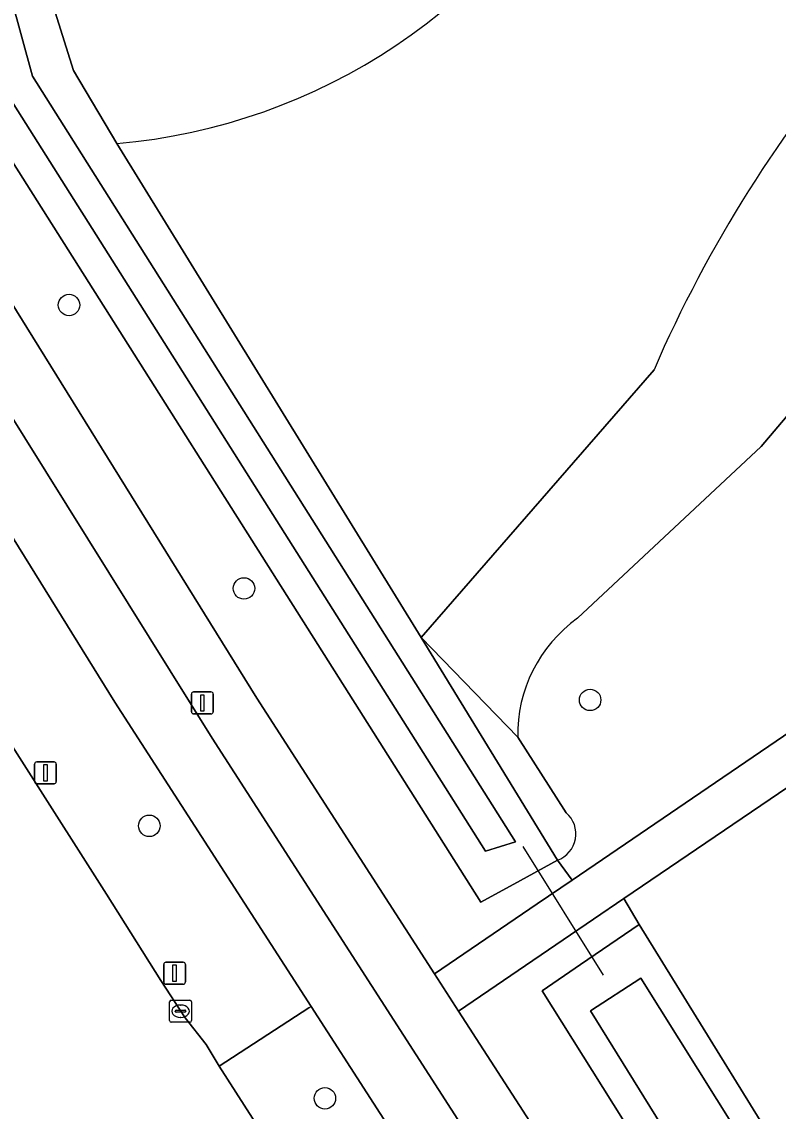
# Model space of a CAD drawing. Extents: x 159352 to 160617, y 385888 to 387323.
# Drawn here: x 159987.66 to 160022.13, y 386170.95 to 386220.6 of the extents above; entities that cross this region are included whole.
import ezdxf

# ---------------------------------------------------------------- set-up
doc = ezdxf.new("R2010")
doc.units = 0
for name, color, linetype in [('IMGEO_Berm_groen', 7, 'Continuous'), ('IMGEO_Boom', 7, 'Continuous'), ('IMGEO_Duiker', 7, 'Continuous'), ('IMGEO_Fietspad_gesloten', 7, 'Continuous'), ('IMGEO_Groenvoorziening', 7, 'Continuous'), ('IMGEO_Kolk', 7, 'Continuous'), ('IMGEO_Lichtmast', 7, 'Continuous'), ('IMGEO_Oever', 7, 'Continuous'), ('IMGEO_Rijbaan_lokaal_gesloten', 7, 'Continuous'), ('IMGEO_Verkeersbordpaal', 7, 'Continuous'), ('IMGEO_Voetpad_halfverhard', 7, 'Continuous'), ('IMGEO_Voetpad_open', 7, 'Continuous'), ('IMGEO_Waterloop', 7, 'Continuous')]:
    doc.layers.add(name, color=color, linetype=linetype)

msp = doc.modelspace()

# ---------------------------------------------------------------- linework, layer by layer
at = {"layer": 'IMGEO_Berm_groen'}
msp.add_lwpolyline([(159981.966, 386205.582), (159976.641, 386214.468), (159972.23, 386211.856), (159974.322, 386208.312), (159978.989, 386200.78), (159981.573, 386196.369), (159984.111, 386192.466), (159991.522, 386180.832), (159993.994, 386176.908), (159995.105, 386175.207), (159996.068, 386173.995), (159996.653, 386172.997), (160000.745, 386175.66), (160000.845, 386175.724), (159991.911, 386189.593)], close=True, dxfattribs=at)
msp.add_lwpolyline([(160030.731, 386145.597), (160011.377, 386176.438), (160013.126, 386177.633), (160015.799, 386179.457), (160015.102, 386180.635), (160012.328, 386178.751), (160007.564, 386175.508), (160031.646, 386138.245), (160032.447, 386140.58), (160034.771, 386139.832), (160034.115, 386137.729), (160037.641, 386139.134), (160040.226, 386140.145), (160041.122, 386140.57), (160048.559, 386145.215), (160071.332, 386159.321), (160094.551, 386173.741), (160134.089, 386198.292)], dxfattribs=at)
at = {"layer": 'IMGEO_Boom'}
for centre in [(159989.818, 386207.691), (159997.787, 386194.774), (160013.561, 386189.693), (159993.473, 386183.954), (160001.476, 386171.536)]:
    msp.add_circle(centre, 0.489, dxfattribs=at)
at = {"layer": 'IMGEO_Duiker'}
msp.add_lwpolyline([(160010.488, 386183.006), (160014.158, 386177.145)], dxfattribs=at)
at = {"layer": 'IMGEO_Fietspad_gesloten'}
for points in [[(159996.337, 386187.943), (159981.17, 386212.254), (159979.099, 386215.818), (159976.641, 386214.468), (159981.966, 386205.582), (159991.911, 386189.593), (160000.845, 386175.724), (160009.366, 386162.498), (160026.835, 386135.382), (160029.004, 386131.938), (160025.522, 386129.928), (160025.111, 386129.66)], [(160028.878, 386137.436), (159996.337, 386187.943)]]:
    msp.add_lwpolyline(points, dxfattribs=at)
at = {"layer": 'IMGEO_Groenvoorziening'}
for points in [[(159979.748, 386230.508), (159979.308, 386231.199), (159976.406, 386229.417), (159975.278, 386228.747), (159974.874, 386228.487), (159983.734, 386213.349), (159998.37, 386189.769), (160006.471, 386177.203), (160011.154, 386180.395), (160012.745, 386181.479), (160012.075, 386182.386), (160010.392, 386181.462), (160008.578, 386180.468), (159982.333, 386221.973), (159979.618, 386226.315), (159978.485, 386228.154)], [(159989.017, 386221.57), (159990.022, 386218.375), (159991.999, 386215.052)], [(159991.999, 386215.052), (160005.864, 386192.541), (160016.472, 386204.738)], [(160012.983, 386193.413), (160021.351, 386201.25), (160025.415, 386206.023)], [(160023.916, 386201.44), (160025.218, 386204.141), (160025.817, 386205.934), (160025.415, 386206.023), (160021.351, 386201.25), (160012.983, 386193.413)], [(160016.472, 386204.738), (160005.864, 386192.541), (160010.262, 386187.994)], [(160012.475, 386184.551), (160010.262, 386187.994), (160005.864, 386192.541), (160012.075, 386182.386)], [(160012.075, 386182.386), (160012.745, 386181.479), (160025.476, 386190.15)], [(160010.262, 386187.994), (160012.475, 386184.551)], [(160024.156, 386184.11), (160023.001, 386186), (160015.102, 386180.635), (160015.799, 386179.457), (160024.108, 386165.999), (160024.696, 386166.362), (160025.221, 386165.511), (160024.634, 386165.149), (160035.044, 386148.287), (160054.93, 386160.511), (160058.382, 386162.597), (160057.917, 386163.35), (160058.768, 386163.875), (160059.237, 386163.115), (160064.28, 386166.163), (160086.985, 386179.888)]]:
    msp.add_lwpolyline(points, dxfattribs=at)
for centre, radius, start, end in [((159989.634, 386242.089), 27.14, 274.9984, 332.5046), ((159989.634, 386242.089), 27.14, 274.9984, 332.5046), ((160071.515, 386180.888), 59.988, 138.93235, 156.57291), ((160071.515, 386180.888), 59.988, 138.93235, 156.57291), ((160016.787, 386188.11), 6.526, 125.6533, 181.0222), ((160016.787, 386188.11), 6.526, 125.6533, 181.0222), ((160011.634, 386183.587), 1.279, 290.1607, 48.9037), ((160011.634, 386183.587), 1.279, 290.1607, 48.9037)]:
    msp.add_arc(centre, radius, start, end, dxfattribs=at)
at = {"layer": 'IMGEO_Kolk'}
for p, q in [((159994.401, 386175.079), (159994.401, 386175.931)), ((159994.476, 386176.005), (159995.328, 386176.005)), ((159994.703, 386175.548), (159995.101, 386175.548)), ((159994.889, 386175.785), (159994.914, 386175.785)), ((159995.402, 386175.931), (159995.402, 386175.079)), ((159994.66, 386175.499), (159994.66, 386175.511)), ((159995.098, 386175.462), (159994.7, 386175.462)), ((159994.912, 386175.225), (159994.887, 386175.225)), ((159995.144, 386175.511), (159995.144, 386175.499)), ((159995.328, 386175.005), (159994.476, 386175.005))]:
    msp.add_line(p, q, dxfattribs=at)
for points in [[(159994.401, 386175.079), (159994.401, 386175.931)], [(159994.476, 386176.005), (159995.328, 386176.005)], [(159995.402, 386175.931), (159995.402, 386175.079)], [(159995.328, 386175.005), (159994.476, 386175.005)]]:
    msp.add_lwpolyline(points, dxfattribs=at)
for centre, radius, start, end in [((159994.478, 386175.929), 0.0765, 91.552, 178.448), ((159994.478, 386175.929), 0.0765, 91.552, 178.448), ((159994.7, 386175.508), 0.0403, 85.8775, 175.7526), ((159995.105, 386175.51), 0.0386, 1.7309, 96.639), ((159995.326, 386175.929), 0.0765, 1.552, 88.448), ((159995.326, 386175.929), 0.0765, 1.552, 88.448), ((159994.478, 386175.081), 0.0765, 181.552, 268.448), ((159994.478, 386175.081), 0.0765, 181.552, 268.448), ((159994.697, 386175.498), 0.0366, 178.938, 274.7102), ((159995.101, 386175.505), 0.043, 264.8664, 352.4533), ((159995.326, 386175.081), 0.0765, 271.552, 358.448), ((159995.326, 386175.081), 0.0765, 271.552, 358.448)]:
    msp.add_arc(centre, radius, start, end, dxfattribs=at)
for centre, major_axis, ratio, start_param, end_param in [((159994.888, 386175.505), (-0.387, 0.002), 0.722429, 4.712389, 7.853982), ((159994.913, 386175.505), (-0.39, 0.002), 0.717154, 1.570796, 4.712389)]:
    msp.add_ellipse(centre, major_axis=major_axis, ratio=ratio, start_param=start_param, end_param=end_param, dxfattribs=at)
at = {"layer": 'IMGEO_Lichtmast'}
for p, q in [((159995.395, 386189.155), (159995.395, 386189.955)), ((159995.395, 386189.955), (159995.395, 386189.155)), ((159995.495, 386190.055), (159996.285, 386190.055)), ((159996.285, 386190.055), (159995.495, 386190.055)), ((159996.385, 386189.955), (159996.385, 386189.155)), ((159996.385, 386189.155), (159996.385, 386189.955)), ((159996.285, 386189.055), (159995.495, 386189.055)), ((159995.495, 386189.055), (159996.285, 386189.055)), ((159994.132, 386176.837), (159994.132, 386177.637)), ((159994.132, 386177.637), (159994.132, 386176.837)), ((159994.232, 386177.737), (159995.022, 386177.737)), ((159995.022, 386177.737), (159994.232, 386177.737)), ((159995.122, 386177.637), (159995.122, 386176.837)), ((159995.122, 386176.837), (159995.122, 386177.637)), ((159995.022, 386176.737), (159994.232, 386176.737)), ((159994.232, 386176.737), (159995.022, 386176.737))]:
    msp.add_line(p, q, dxfattribs=at)
for points in [[(159995.815, 386189.93), (159995.965, 386189.93), (159995.965, 386189.18), (159995.815, 386189.18), (159995.815, 386189.93)], [(159994.552, 386177.612), (159994.702, 386177.612), (159994.702, 386176.862), (159994.552, 386176.862), (159994.552, 386177.612)]]:
    msp.add_lwpolyline(points, dxfattribs=at)
for centre, start, end in [((159995.495, 386189.955), 90, 180), ((159995.495, 386189.955), 90, 180), ((159996.285, 386189.955), 0, 90), ((159996.285, 386189.955), 360, 90), ((159995.495, 386189.155), 180, 270), ((159995.495, 386189.155), 180, 270), ((159996.285, 386189.155), 270, 0), ((159996.285, 386189.155), 270, 0), ((159994.232, 386177.637), 90, 180), ((159994.232, 386177.637), 90, 180), ((159995.022, 386177.637), 0, 90), ((159995.022, 386177.637), 360, 90), ((159994.232, 386176.837), 180, 270), ((159994.232, 386176.837), 180, 270), ((159995.022, 386176.837), 270, 0), ((159995.022, 386176.837), 270, 0)]:
    msp.add_arc(centre, 0.1, start, end, dxfattribs=at)
at = {"layer": 'IMGEO_Oever'}
for points in [[(159978.485, 386228.154), (159979.618, 386226.315), (159982.333, 386221.973), (160008.578, 386180.468), (160010.392, 386181.462), (160012.075, 386182.386), (160005.864, 386192.541), (159991.999, 386215.052), (159990.022, 386218.375), (159989.017, 386221.57), (159983.84, 386229.468), (159982.762, 386230.551)], [(160037.16, 386143.726), (160130.035, 386201.916), (160128.759, 386203.695), (160127.705, 386205.165), (160117.366, 386198.798), (160086.985, 386179.888), (160064.28, 386166.163), (160059.237, 386163.115), (160059.608, 386162.514), (160058.758, 386161.989), (160058.382, 386162.597), (160054.93, 386160.511), (160035.044, 386148.287), (160024.634, 386165.149), (160023.86, 386164.671), (160023.335, 386165.521), (160024.108, 386165.999), (160015.799, 386179.457)], [(160015.799, 386179.457), (160013.126, 386177.633), (160011.377, 386176.438), (160030.731, 386145.597)]]:
    msp.add_lwpolyline(points, dxfattribs=at)
for points in [[(159980.324, 386227.864), (159982.239, 386228.928), (159987.175, 386221.694), (159988.154, 386218.119), (160010.154, 386183.226), (160008.792, 386182.8)], [(160013.579, 386175.523), (160015.877, 386177.013), (160024.451, 386163.311), (160034.196, 386146.63), (160063.983, 386164.502), (160126.877, 386202.8), (160127.494, 386201.768), (160099.1, 386183.96), (160036.164, 386145.3), (160034.973, 386144.428), (160033.547, 386144.853), (160031.951, 386145.874)]]:
    msp.add_lwpolyline(points, close=True, dxfattribs=at)
at = {"layer": 'IMGEO_Rijbaan_lokaal_gesloten'}
for points in [[(159996.653, 386172.997), (159996.068, 386173.995), (159995.105, 386175.207), (159993.994, 386176.908), (159991.522, 386180.832), (159984.111, 386192.466), (159981.573, 386196.369), (159978.989, 386200.78), (159974.322, 386208.312), (159972.23, 386211.856), (159969.579, 386210.193), (159969.826, 386209.8), (159970.898, 386208.044)], [(160002.26, 386153.207), (160002.739, 386152.299), (160016.969, 386130.072), (160022.253, 386133.14), (160016.708, 386141.806), (160016.021, 386142.855), (160008.462, 386154.489), (160006.407, 386157.594), (160005.811, 386158.866), (160005.112, 386159.79), (159996.653, 386172.997)]]:
    msp.add_lwpolyline(points, dxfattribs=at)
at = {"layer": 'IMGEO_Verkeersbordpaal'}
for p, q in [((159988.244, 386185.97), (159988.244, 386186.77)), ((159988.244, 386186.77), (159988.244, 386185.97)), ((159988.344, 386186.87), (159989.134, 386186.87)), ((159989.134, 386186.87), (159988.344, 386186.87)), ((159989.234, 386186.77), (159989.234, 386185.97)), ((159989.234, 386185.97), (159989.234, 386186.77)), ((159989.134, 386185.87), (159988.344, 386185.87)), ((159988.344, 386185.87), (159989.134, 386185.87))]:
    msp.add_line(p, q, dxfattribs=at)
msp.add_lwpolyline([(159988.664, 386186.745), (159988.814, 386186.745), (159988.814, 386185.995), (159988.664, 386185.995), (159988.664, 386186.745)], dxfattribs=at)
for centre, start, end in [((159988.344, 386186.77), 90, 180), ((159988.344, 386186.77), 90, 180), ((159989.134, 386186.77), 0, 90), ((159989.134, 386186.77), 360, 90), ((159988.344, 386185.97), 180, 270), ((159988.344, 386185.97), 180, 270), ((159989.134, 386185.97), 270, 0), ((159989.134, 386185.97), 270, 0)]:
    msp.add_arc(centre, 0.1, start, end, dxfattribs=at)
at = {"layer": 'IMGEO_Voetpad_halfverhard'}
msp.add_lwpolyline([(160025.476, 386190.15), (160012.745, 386181.479), (160011.154, 386180.395), (160006.471, 386177.203), (160007.564, 386175.508), (160012.328, 386178.751), (160015.102, 386180.635), (160023.001, 386186)], dxfattribs=at)
at = {"layer": 'IMGEO_Voetpad_open'}
for points in [[(160007.564, 386175.508), (160006.471, 386177.203), (159998.37, 386189.769), (159983.734, 386213.349), (159974.874, 386228.487)], [(159974.164, 386224.308), (159979.099, 386215.818), (159981.17, 386212.254), (159996.337, 386187.943), (160028.878, 386137.436)], [(160033.871, 386134.77), (160031.646, 386138.245), (160007.564, 386175.508)]]:
    msp.add_lwpolyline(points, dxfattribs=at)
msp.add_lwpolyline([(160000.745, 386175.66), (159996.653, 386172.997), (160005.112, 386159.79), (160009.366, 386162.498), (160000.845, 386175.724)], close=True, dxfattribs=at)
at = {"layer": 'IMGEO_Waterloop'}
for points in [[(159980.324, 386227.864), (160008.792, 386182.8), (160010.154, 386183.226), (159988.154, 386218.119), (159987.175, 386221.694), (159982.239, 386228.928)], [(160013.579, 386175.523), (160031.951, 386145.874), (160033.547, 386144.853), (160034.973, 386144.428), (160036.164, 386145.3), (160099.1, 386183.96), (160127.494, 386201.768), (160126.877, 386202.8), (160063.983, 386164.502), (160034.196, 386146.63), (160024.451, 386163.311), (160015.877, 386177.013)]]:
    msp.add_lwpolyline(points, close=True, dxfattribs=at)

doc.saveas('drawing.dxf')
